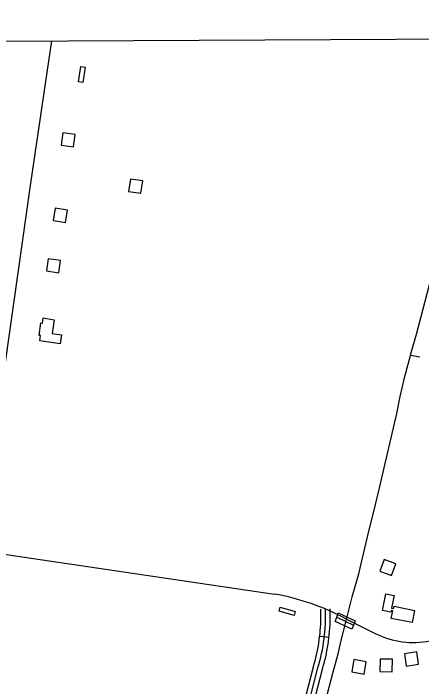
# Model space of a CAD drawing. Extents: x 3445503 to 3483459, y 540493 to 566012.
# Drawn here: x 3463733 to 3465044, y 562067 to 564229 of the extents above; entities that cross this region are included whole.
import ezdxf

# ---------------------------------------------------------------- set-up
doc = ezdxf.new("R2010")
doc.units = 0
for name, color, linetype in [('V-BLDG-OTLN', 7, 'Continuous'), ('V-BRDG-OTLN', 7, 'Continuous'), ('V-GRID-FRAM', 7, 'Continuous'), ('V-ROAD-CNTR', 7, 'Continuous'), ('V-TOPO-SHOR', 7, 'Continuous')]:
    doc.layers.add(name, color=color, linetype=linetype)

msp = doc.modelspace()

# ---------------------------------------------------------------- linework, layer by layer
at = {"layer": 'V-BLDG-OTLN'}
for points in [[(3463963, 564057), (3463955.8, 564007.5), (3463942, 564009.5), (3463949.1, 564059)], [(3463892, 563846.1), (3463886.2, 563806.5), (3463925.7, 563800.8), (3463931.5, 563840.3)], [(3464142.7, 563651.7), (3464148.2, 563691.3), (3464108.6, 563696.8), (3464103.1, 563657.2)], [(3463867, 563603.4), (3463861.2, 563563.9), (3463900.8, 563558.1), (3463906.6, 563597.7)], [(3463844.9, 563441.5), (3463839.1, 563402), (3463878.7, 563396.2), (3463884.5, 563435.8)], [(3463864.1, 563245.5), (3463858, 563201.2), (3463887.6, 563197.1), (3463883.6, 563168.2), (3463817.9, 563177.2), (3463820.3, 563194.4), (3463815.6, 563195.1), (3463821.1, 563235), (3463826, 563234.3), (3463828.3, 563251)], [(3464909.7, 562437.7), (3464947.2, 562423.8), (3464961, 562461.3), (3464923.5, 562475.2)], [(3464955.7, 562324.7), (3465020.9, 562311.6), (3465013.1, 562272.5), (3464946.4, 562285.8), (3464951.2, 562309.9), (3464945.8, 562310.9), (3464944.9, 562306.2), (3464918.7, 562311.5), (3464929.3, 562364.3), (3464955.8, 562359), (3464947.7, 562318.4), (3464953.7, 562317.2)], [(3464590, 562322.2), (3464638, 562308.3), (3464634.1, 562294.9), (3464586.1, 562308.7)], [(3465028.7, 562177.9), (3464989.1, 562172.1), (3464994.8, 562132.5), (3465034.4, 562138.3)], [(3464866, 562146.6), (3464826.7, 562153.6), (3464819.7, 562114.2), (3464859.1, 562107.2)], [(3464950.7, 562154.5), (3464910.7, 562155.4), (3464909.8, 562115.4), (3464949.8, 562114.5)]]:
    msp.add_lwpolyline(points, close=True, dxfattribs=at)
at = {"layer": 'V-BRDG-OTLN'}
msp.add_line((3464771.1, 562289.4), (3464824.8, 562263.7), dxfattribs=at)
msp.add_lwpolyline([(3464776.2, 562303.6), (3464830.7, 562278.5), (3464824.8, 562263.7), (3464819.7, 562250.9), (3464766.1, 562275.5), (3464771.1, 562289.4)], close=True, dxfattribs=at)
at = {"layer": 'V-GRID-FRAM'}
msp.add_lwpolyline([(3449565.1, 564068.2), (3481202, 564229.3), (3481302.5, 546046.4), (3449649.7, 545885.3), (3449565.1, 564068.2)], dxfattribs=at)
at = {"layer": 'V-ROAD-CNTR'}
msp.add_line((3464716.8, 562229.2), (3464746.6, 562226), dxfattribs=at)
for points in [[(3463855.3, 564141), (3463788, 563683.9), (3463692.3, 563009.5), (3463633.6, 562615.5)], [(3463702.9, 562491.8), (3464571.8, 562364.1)], [(3464333.8, 560729.8), (3464570.7, 561642.5), (3464696.3, 562130.5), (3464699.2, 562140.3), (3464701.8, 562149.8), (3464704.2, 562159.3), (3464706.5, 562168.9), (3464708.6, 562178.5), (3464710.5, 562188.1), (3464712.3, 562197.8), (3464713.9, 562207.5), (3464715.3, 562217.2), (3464716.5, 562227), (3464717.6, 562236.8), (3464718.6, 562246.6), (3464719.3, 562256.3), (3464719.8, 562266.1), (3464720.2, 562276), (3464720.5, 562285.8), (3464720.5, 562295.7), (3464720.4, 562305.5), (3464720.1, 562315.2)], [(3464362.8, 560722.3), (3464599.7, 561635), (3464725.2, 562122.5), (3464728.1, 562132.2), (3464730.8, 562142.2), (3464733.3, 562152.1), (3464735.8, 562162.2), (3464738, 562172.4), (3464740, 562182.5), (3464741.9, 562192.7), (3464743.5, 562202.9), (3464745, 562213.1), (3464746.3, 562223.5), (3464747.5, 562233.7), (3464748.5, 562244), (3464749.2, 562254.4), (3464749.8, 562264.7), (3464750.2, 562275), (3464750.5, 562285.3), (3464750.5, 562295.7), (3464750.4, 562306.1), (3464750.1, 562316.1)], [(3464800.2, 562284.5), (3464897.1, 562236.7)], [(3464348.3, 560726), (3464585.2, 561638.8), (3464710.8, 562126.5)]]:
    msp.add_lwpolyline(points, dxfattribs=at)
for centre, radius, start, end in [((3464437, 561609.5), 766.5, 61.7231, 79.8717), ((3464157.3, 562293.9), 578.3, 343.1758, 2.1573), ((3465016.2, 562474.9), 266.3, 243.4343, 281.7837)]:
    msp.add_arc(centre, radius, start, end, dxfattribs=at)
at = {"layer": 'V-TOPO-SHOR'}
msp.add_line((3465038.3, 563125.5), (3465008.3, 563130.3), dxfattribs=at)
for points in [[(3464804.9, 562291), (3464820.4, 562355.1), (3464842.4, 562429.4), (3464856.9, 562493.1), (3464875.1, 562570.9), (3464890.1, 562629.2), (3464909.2, 562709.9), (3464926.4, 562783.7), (3464946, 562865.9), (3464964.2, 562944.1), (3464975.2, 562998.6), (3464989.8, 563063.3), (3465008.3, 563130.3), (3465009.8, 563135.6), (3465027.3, 563198.8), (3465048.3, 563276), (3465069, 563358.6), (3465102, 563484.5)], [(3464814, 560747.4), (3464804.8, 560822.6), (3464797.8, 560881.7), (3464791.6, 560958.9), (3464782.3, 561027.3), (3464777.9, 561098.1), (3464771, 561196.2), (3464761.3, 561267), (3464751.4, 561362.7), (3464745.4, 561422.3), (3464732.7, 561525.9), (3464719.6, 561598.7), (3464711.7, 561663.2), (3464703.4, 561765.2), (3464702.5, 561810.1), (3464702.8, 561860.8), (3464703.2, 561892.5), (3464708, 561921.2), (3464719.3, 561960.6), (3464736.3, 562024.2), (3464758.9, 562109.7), (3464776.4, 562172.4), (3464785.8, 562215.2), (3464804.9, 562291)]]:
    msp.add_lwpolyline(points, dxfattribs=at)

doc.saveas('drawing.dxf')
